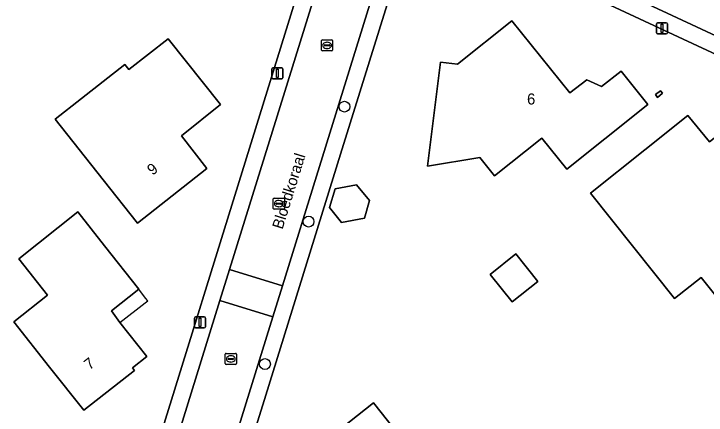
# Model space of a CAD drawing. Extents: x 159626 to 160723, y 388173 to 389416.
# Drawn here: x 159896.9 to 159959.5, y 388673.2 to 388709.5 of the extents above; entities that cross this region are included whole.
import ezdxf

# ---------------------------------------------------------------- set-up
doc = ezdxf.new("R2010")
doc.units = 0
for name, color, linetype in [('IMGEO_Boom', 7, 'Continuous'), ('IMGEO_Erf', 7, 'Continuous'), ('IMGEO_Kolk', 7, 'Continuous'), ('IMGEO_Lichtmast', 7, 'Continuous'), ('IMGEO_Muur', 7, 'Continuous'), ('IMGEO_Openbare_ruimte_label', 7, 'Continuous'), ('IMGEO_Pand', 7, 'Continuous'), ('IMGEO_Pand_nummerreeks', 7, 'Continuous'), ('IMGEO_Pand_overbouw', 7, 'Continuous'), ('IMGEO_Rijbaan_lokaal_open', 7, 'Continuous'), ('IMGEO_Voetpad_open', 7, 'Continuous')]:
    doc.layers.add(name, color=color, linetype=linetype)

msp = doc.modelspace()

# ---------------------------------------------------------------- linework, layer by layer
at = {"layer": 'IMGEO_Boom'}
for centre in [(159926.831, 388701.065), (159923.587, 388690.664), (159919.641, 388677.78)]:
    msp.add_circle(centre, 0.489, dxfattribs=at)
at = {"layer": 'IMGEO_Erf'}
for points in [[(159908.665, 388666.36), (159929.71, 388734.32)], [(160000, 388687.563), (159998.439, 388688.089), (159935.176, 388717.566)], [(159932.586, 388716.413), (159926.476, 388696.754), (159919.71, 388674.982), (159916.19, 388663.656)]]:
    msp.add_lwpolyline(points, dxfattribs=at)
for points in [[(159946.925, 388695.405), (159944.671, 388698.228), (159940.39, 388694.81), (159939.073, 388696.459), (159934.348, 388695.694), (159935.07, 388701.47), (159935.5, 388705.1), (159937.05, 388704.92), (159941.964, 388708.819), (159947.208, 388702.306), (159948.745, 388703.491), (159950.057, 388702.888), (159951.86, 388704.261), (159954.27, 388701.27), (159950.363, 388698.151)], [(159908.114, 388690.523), (159905.015, 388694.447), (159900.688, 388699.925), (159903.05, 388701.79), (159906.973, 388704.889), (159907.345, 388704.418), (159910.88, 388707.21), (159915.61, 388701.25), (159912.088, 388698.431), (159914.397, 388695.466)], [(159955.577, 388702.293), (159955.134, 388701.908), (159954.963, 388702.15), (159955.4, 388702.496)], [(159962.37, 388681.5), (159959.084, 388685.621), (159956.68, 388683.704), (159949.069, 388693.25), (159953.987, 388697.171), (159957.867, 388700.265), (159959.834, 388697.894), (159960.981, 388698.789), (159963.891, 388695.233), (159964.389, 388695.639), (159969.359, 388689.417), (159968.845, 388689.013), (159969.977, 388687.58), (159966.072, 388684.459)], [(159925.492, 388691.944), (159925.988, 388693.641), (159927.933, 388693.997), (159929.107, 388692.568), (159928.641, 388690.973), (159926.556, 388690.592)], [(159907.658, 388677.439), (159907.84, 388677.192), (159903.282, 388673.597), (159900.174, 388677.514), (159896.94, 388681.59), (159899.997, 388684.011), (159897.383, 388687.311), (159902.726, 388691.543), (159905.135, 388688.487), (159908.231, 388684.56), (159905.765, 388682.607), (159906.519, 388681.543), (159908.959, 388678.463)], [(159944.302, 388685.259), (159941.99, 388683.416), (159940.014, 388685.894), (159942.326, 388687.738)], [(159928.234, 388654.781), (159925.339, 388658.49), (159923.999, 388658.567), (159924.062, 388660.048), (159921.075, 388663.819), (159924.221, 388666.321), (159922.371, 388668.671), (159929.47, 388674.273), (159932.573, 388670.353), (159933.68, 388668.954), (159931.324, 388667.09), (159932.513, 388665.588), (159936.124, 388661.025), (159932.155, 388657.884)]]:
    msp.add_lwpolyline(points, close=True, dxfattribs=at)
at = {"layer": 'IMGEO_Kolk'}
for p, q in [((159924.759, 388706.184), (159924.759, 388707.036)), ((159924.834, 388707.11), (159925.686, 388707.11)), ((159925.76, 388707.036), (159925.76, 388706.184)), ((159925.018, 388706.604), (159925.018, 388706.616)), ((159925.456, 388706.567), (159925.058, 388706.567)), ((159925.061, 388706.653), (159925.459, 388706.653)), ((159925.27, 388706.33), (159925.245, 388706.33)), ((159925.247, 388706.89), (159925.272, 388706.89)), ((159925.502, 388706.616), (159925.502, 388706.604)), ((159925.686, 388706.11), (159924.834, 388706.11)), ((159920.396, 388691.865), (159920.396, 388692.717)), ((159920.471, 388692.791), (159921.323, 388692.791)), ((159920.884, 388692.571), (159920.909, 388692.571)), ((159921.397, 388692.717), (159921.397, 388691.865)), ((159920.655, 388692.285), (159920.655, 388692.297)), ((159921.093, 388692.248), (159920.695, 388692.248)), ((159920.698, 388692.334), (159921.096, 388692.334)), ((159920.907, 388692.011), (159920.882, 388692.011)), ((159921.139, 388692.297), (159921.139, 388692.285)), ((159921.323, 388691.791), (159920.471, 388691.791)), ((159916.133, 388678.747), (159916.985, 388678.747)), ((159916.058, 388677.821), (159916.058, 388678.673)), ((159916.317, 388678.241), (159916.317, 388678.253)), ((159916.755, 388678.204), (159916.357, 388678.204)), ((159916.36, 388678.29), (159916.758, 388678.29)), ((159916.546, 388678.527), (159916.571, 388678.527)), ((159916.801, 388678.253), (159916.801, 388678.241)), ((159917.059, 388678.673), (159917.059, 388677.821)), ((159916.985, 388677.747), (159916.133, 388677.747)), ((159916.569, 388677.967), (159916.544, 388677.967))]:
    msp.add_line(p, q, dxfattribs=at)
for points in [[(159924.759, 388706.184), (159924.759, 388707.036)], [(159924.834, 388707.11), (159925.686, 388707.11)], [(159925.76, 388707.036), (159925.76, 388706.184)], [(159925.686, 388706.11), (159924.834, 388706.11)], [(159920.396, 388691.865), (159920.396, 388692.717)], [(159920.471, 388692.791), (159921.323, 388692.791)], [(159921.397, 388692.717), (159921.397, 388691.865)], [(159921.323, 388691.791), (159920.471, 388691.791)], [(159916.133, 388678.747), (159916.985, 388678.747)], [(159916.058, 388677.821), (159916.058, 388678.673)], [(159917.059, 388678.673), (159917.059, 388677.821)], [(159916.985, 388677.747), (159916.133, 388677.747)]]:
    msp.add_lwpolyline(points, dxfattribs=at)
for centre, radius, start, end in [((159924.836, 388707.034), 0.0765, 91.55205, 178.44795), ((159924.836, 388707.034), 0.0765, 91.55205, 178.44795), ((159925.684, 388707.034), 0.0765, 1.55205, 88.44795), ((159925.684, 388707.034), 0.0765, 1.55205, 88.44795), ((159925.058, 388706.613), 0.0403, 85.87752, 175.75265), ((159925.055, 388706.603), 0.0366, 178.93798, 274.71019), ((159925.459, 388706.61), 0.043, 264.86636, 352.45326), ((159925.463, 388706.615), 0.0386, 1.73085, 96.63898), ((159924.836, 388706.186), 0.0765, 181.55205, 268.44795), ((159924.836, 388706.186), 0.0765, 181.55205, 268.44795), ((159925.684, 388706.186), 0.0765, 271.55205, 358.44795), ((159925.684, 388706.186), 0.0765, 271.55205, 358.44795), ((159920.473, 388692.715), 0.0765, 91.55205, 178.44795), ((159920.473, 388692.715), 0.0765, 91.55205, 178.44795), ((159921.321, 388692.715), 0.0765, 1.55205, 88.44795), ((159921.321, 388692.715), 0.0765, 1.55205, 88.44795), ((159920.695, 388692.294), 0.0403, 85.87752, 175.75265), ((159920.692, 388692.284), 0.0366, 178.93798, 274.71019), ((159921.096, 388692.291), 0.043, 264.86636, 352.45326), ((159921.1, 388692.296), 0.0386, 1.73085, 96.63898), ((159920.473, 388691.867), 0.0765, 181.55205, 268.44795), ((159920.473, 388691.867), 0.0765, 181.55205, 268.44795), ((159921.321, 388691.867), 0.0765, 271.55205, 358.44795), ((159921.321, 388691.867), 0.0765, 271.55205, 358.44795), ((159916.135, 388678.671), 0.0765, 91.55205, 178.44795), ((159916.135, 388678.671), 0.0765, 91.55205, 178.44795), ((159916.983, 388678.671), 0.0765, 1.55205, 88.44795), ((159916.983, 388678.671), 0.0765, 1.55205, 88.44795), ((159916.357, 388678.25), 0.0403, 85.87752, 175.75265), ((159916.354, 388678.24), 0.0366, 178.93798, 274.71019), ((159916.758, 388678.247), 0.043, 264.86636, 352.45326), ((159916.762, 388678.252), 0.0386, 1.73085, 96.63898), ((159916.135, 388677.823), 0.0765, 181.55205, 268.44795), ((159916.135, 388677.823), 0.0765, 181.55205, 268.44795), ((159916.983, 388677.823), 0.0765, 271.55205, 358.44795), ((159916.983, 388677.823), 0.0765, 271.55205, 358.44795)]:
    msp.add_arc(centre, radius, start, end, dxfattribs=at)
for centre, major_axis, ratio, start_param, end_param in [((159925.246, 388706.61), (-0.387, 0.002), 0.722429, 4.712389, 7.853982), ((159925.271, 388706.61), (-0.39, 0.002), 0.717154, 1.570796, 4.712389), ((159920.883, 388692.291), (-0.387, 0.002), 0.722429, 4.712389, 7.853982), ((159920.908, 388692.291), (-0.39, 0.002), 0.717154, 1.570796, 4.712389), ((159916.545, 388678.247), (-0.387, 0.002), 0.722429, 4.712389, 7.853982), ((159916.57, 388678.247), (-0.39, 0.002), 0.717154, 1.570796, 4.712389)]:
    msp.add_ellipse(centre, major_axis=major_axis, ratio=ratio, start_param=start_param, end_param=end_param, dxfattribs=at)
at = {"layer": 'IMGEO_Lichtmast'}
for p, q in [((159955.041, 388707.749), (159955.041, 388708.549)), ((159955.041, 388708.549), (159955.041, 388707.749)), ((159955.141, 388708.649), (159955.931, 388708.649)), ((159955.931, 388708.649), (159955.141, 388708.649)), ((159956.031, 388708.549), (159956.031, 388707.749)), ((159956.031, 388707.749), (159956.031, 388708.549)), ((159955.931, 388707.649), (159955.141, 388707.649)), ((159955.141, 388707.649), (159955.931, 388707.649)), ((159920.266, 388703.686), (159920.266, 388704.486)), ((159920.266, 388704.486), (159920.266, 388703.686)), ((159920.366, 388704.586), (159921.156, 388704.586)), ((159921.156, 388704.586), (159920.366, 388704.586)), ((159921.256, 388704.486), (159921.256, 388703.686)), ((159921.256, 388703.686), (159921.256, 388704.486)), ((159921.156, 388703.586), (159920.366, 388703.586)), ((159920.366, 388703.586), (159921.156, 388703.586)), ((159913.272, 388681.145), (159913.272, 388681.945)), ((159913.272, 388681.945), (159913.272, 388681.145)), ((159913.372, 388682.045), (159914.162, 388682.045)), ((159914.162, 388682.045), (159913.372, 388682.045)), ((159914.262, 388681.945), (159914.262, 388681.145)), ((159914.262, 388681.145), (159914.262, 388681.945)), ((159914.162, 388681.045), (159913.372, 388681.045)), ((159913.372, 388681.045), (159914.162, 388681.045))]:
    msp.add_line(p, q, dxfattribs=at)
for points in [[(159955.461, 388708.524), (159955.611, 388708.524), (159955.611, 388707.774), (159955.461, 388707.774), (159955.461, 388708.524)], [(159920.686, 388704.461), (159920.836, 388704.461), (159920.836, 388703.711), (159920.686, 388703.711), (159920.686, 388704.461)], [(159913.692, 388681.92), (159913.842, 388681.92), (159913.842, 388681.17), (159913.692, 388681.17), (159913.692, 388681.92)]]:
    msp.add_lwpolyline(points, dxfattribs=at)
for centre, start, end in [((159955.141, 388708.549), 90, 180), ((159955.141, 388708.549), 90, 180), ((159955.931, 388708.549), 0, 90), ((159955.931, 388708.549), 360, 90), ((159955.141, 388707.749), 180, 270), ((159955.141, 388707.749), 180, 270), ((159955.931, 388707.749), 270, 0), ((159955.931, 388707.749), 270, 0), ((159920.366, 388704.486), 90, 180), ((159920.366, 388704.486), 90, 180), ((159921.156, 388704.486), 0, 90), ((159921.156, 388704.486), 360, 90), ((159920.366, 388703.686), 180, 270), ((159920.366, 388703.686), 180, 270), ((159921.156, 388703.686), 270, 0), ((159921.156, 388703.686), 270, 0), ((159913.372, 388681.945), 90, 180), ((159913.372, 388681.945), 90, 180), ((159914.162, 388681.945), 0, 90), ((159914.162, 388681.945), 360, 90), ((159913.372, 388681.145), 180, 270), ((159913.372, 388681.145), 180, 270), ((159914.162, 388681.145), 270, 0), ((159914.162, 388681.145), 270, 0)]:
    msp.add_arc(centre, 0.1, start, end, dxfattribs=at)
at = {"layer": 'IMGEO_Muur'}
msp.add_lwpolyline([(159919.71, 388674.982), (159926.476, 388696.754)], dxfattribs=at)
at = {"layer": 'IMGEO_Pand'}
for points in [[(159951.86, 388704.261), (159950.057, 388702.888), (159948.745, 388703.491), (159947.208, 388702.306), (159941.964, 388708.819), (159937.05, 388704.92), (159935.5, 388705.1), (159935.07, 388701.47), (159934.348, 388695.694), (159939.073, 388696.459), (159940.39, 388694.81), (159944.671, 388698.228), (159946.925, 388695.405), (159950.363, 388698.151), (159954.27, 388701.27)], [(159903.05, 388701.79), (159900.688, 388699.925), (159905.015, 388694.447), (159908.114, 388690.523), (159914.397, 388695.466), (159912.088, 388698.431), (159915.61, 388701.25), (159910.88, 388707.21), (159907.345, 388704.418), (159906.973, 388704.889)], [(159955.577, 388702.293), (159955.4, 388702.496), (159954.963, 388702.15), (159955.134, 388701.908)], [(159966.072, 388684.459), (159969.977, 388687.58), (159968.845, 388689.013), (159969.359, 388689.417), (159964.389, 388695.639), (159963.891, 388695.233), (159960.981, 388698.789), (159959.834, 388697.894), (159957.867, 388700.265), (159953.987, 388697.171), (159949.069, 388693.25), (159956.68, 388683.704), (159959.084, 388685.621), (159962.37, 388681.5)], [(159925.492, 388691.944), (159926.556, 388690.592), (159928.641, 388690.973), (159929.107, 388692.568), (159927.933, 388693.997), (159925.988, 388693.641)], [(159906.519, 388681.543), (159905.765, 388682.607), (159908.231, 388684.56), (159905.135, 388688.487), (159902.726, 388691.543), (159897.383, 388687.311), (159899.997, 388684.011), (159896.94, 388681.59), (159900.174, 388677.514), (159903.282, 388673.597), (159907.84, 388677.192), (159907.658, 388677.439), (159908.959, 388678.463)], [(159944.302, 388685.259), (159942.326, 388687.738), (159940.014, 388685.894), (159941.99, 388683.416)], [(159932.513, 388665.588), (159931.324, 388667.09), (159933.68, 388668.954), (159932.573, 388670.353), (159929.47, 388674.273), (159922.371, 388668.671), (159924.221, 388666.321), (159921.075, 388663.819), (159924.062, 388660.048), (159923.999, 388658.567), (159925.339, 388658.49), (159928.234, 388654.781), (159932.155, 388657.884), (159936.124, 388661.025)]]:
    msp.add_lwpolyline(points, close=True, dxfattribs=at)
at = {"layer": 'IMGEO_Pand_overbouw'}
msp.add_lwpolyline([(159906.519, 388681.543), (159908.799, 388683.311), (159909.046, 388683.511), (159908.852, 388683.755), (159908.231, 388684.56), (159905.765, 388682.607)], close=True, dxfattribs=at)
at = {"layer": 'IMGEO_Rijbaan_lokaal_open'}
for points in [[(159935.35, 388719.159), (159960.867, 388707.269), (159962.964, 388711.773), (159935.028, 388724.784), (159929.219, 388727.489), (159916.452, 388686.337), (159921.225, 388684.86), (159931.257, 388717.278)], [(159914.739, 388664.127), (159915.422, 388666.109), (159920.352, 388682.04), (159915.578, 388683.517), (159910.114, 388665.906)]]:
    msp.add_lwpolyline(points, dxfattribs=at)
msp.add_lwpolyline([(159920.352, 388682.04), (159921.225, 388684.86), (159916.452, 388686.337), (159915.578, 388683.517)], close=True, dxfattribs=at)
at = {"layer": 'IMGEO_Voetpad_open'}
for points in [[(159937.365, 388731.945), (159929.71, 388734.32), (159908.665, 388666.36)], [(159910.114, 388665.906), (159915.578, 388683.517), (159916.452, 388686.337), (159929.219, 388727.489), (159935.028, 388724.784), (159936.132, 388727.911), (159937.365, 388731.945)], [(160000, 388689.132), (159999.646, 388689.235), (159999.352, 388689.335), (159963.395, 388706.091), (159960.867, 388707.269), (159935.35, 388719.159)], [(159935.176, 388717.566), (159998.439, 388688.089), (160000, 388687.563)], [(159931.257, 388717.278), (159921.225, 388684.86), (159920.352, 388682.04), (159915.422, 388666.109), (159914.739, 388664.127)], [(159916.19, 388663.656), (159919.71, 388674.982), (159926.476, 388696.754), (159932.586, 388716.413)]]:
    msp.add_lwpolyline(points, dxfattribs=at)

# ---------------------------------------------------------------- texts
at = {"layer": 'IMGEO_Openbare_ruimte_label'}
msp.add_text('Bloedkoraal', height=1, rotation=72.72458, dxfattribs=at).set_placement((159921.227, 388689.912))
at = {"layer": 'IMGEO_Pand_nummerreeks'}
msp.add_text('6', height=1, dxfattribs=at).set_placement((159943.34, 388701.258))
for s, rotation, p in [('9', 38.19305, (159909.481, 388694.805)), ('7', 38.26366, (159903.784, 388677.202))]:
    msp.add_text(s, height=1, rotation=rotation, dxfattribs=at).set_placement(p)

doc.saveas('drawing.dxf')
